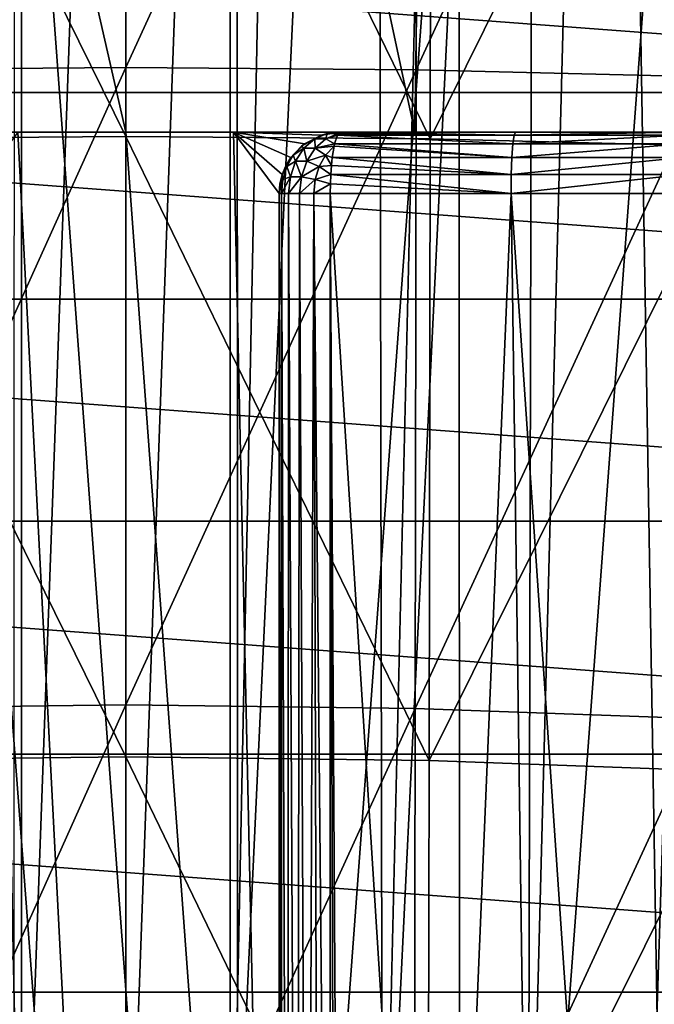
# Model space of a CAD drawing. Header units: metres. Extents: x -109 to 109, y -63 to 140.
# Tile 208 of 480: x -0.86 to 4.31, y -18.1 to -10.09. Entities that reach past the tile are written whole.
import ezdxf

# ---------------------------------------------------------------- set-up
doc = ezdxf.new("R2010")
doc.units = ezdxf.units.M
doc.layers.add('solid_502308_SW0001', color=7, linetype='CONTINUOUS')

msp = doc.modelspace()

# ---------------------------------------------------------------- linework, layer by layer
at = {"layer": 'solid_502308_SW0001'}
for points in [[(-0.85, -21, 10.329001), (-2.09333, -21, 10.08526), (-1.371821, 4.644084, 10.479981)], [(-0.85, -9.277573, 10.431926), (-0.85, -21, 10.329001), (-1.371821, 4.644084, 10.479981)], [(2.04467, 4.644084, 10.330814), (2.093329, -21, 10.085261), (0.85, -21, 10.329001)], [(2.04467, 4.644084, 10.330814), (0.85, -21, 10.329001), (1.371821, 4.644084, 10.479981)], [(0.85, -9.277694, 10.431925), (1.371821, 4.644084, 10.479981), (0.85, -21, 10.329001)], [(2.701959, 4.644084, 10.123571), (2.093329, -21, 10.085261), (2.04467, 4.644084, 10.330814)], [(3.338684, 4.644084, 9.859832), (3.279645, -21, 9.640318), (2.093329, -21, 10.085261)], [(3.338684, 4.644084, 9.859832), (2.093329, -21, 10.085261), (2.701959, 4.644084, 10.123571)], [(3.95, 4.644084, 9.5416), (4.376612, -21, 9.006297), (3.279645, -21, 9.640318)], [(3.95, 4.644084, 9.5416), (3.279645, -21, 9.640318), (3.338684, 4.644084, 9.859832)], [(4.531254, 4.644084, 9.171301), (4.376612, -21, 9.006297), (3.95, 4.644084, 9.5416)], [(-0.85, -21, 9.648201), (-0.85, -9.277573, 10.431926), (-0.85, 2.5, 10.535318)], [(-0.85, 2.5, 9.648201), (-0.85, -21, 9.648201), (-0.85, 2.5, 10.535318)], [(0, 2.5, 9.699993), (0, -21, 9.699993), (-0.85, -21, 9.648201)], [(0, 2.5, 9.699993), (-0.85, -21, 9.648201), (-0.85, 2.5, 9.648201)], [(0.85, 2.5, 9.648201), (0.85, -21, 9.648201), (0, -21, 9.699993)], [(0, 2.5, 9.699993), (0.85, 2.5, 9.648201), (0, -21, 9.699993)], [(0.85, 2.5, 9.648201), (0.85, -21, 10.329001), (0.85, -21, 9.648201)], [(0.85, 2.5, 9.648201), (0.85, -9.277694, 10.431925), (0.85, -21, 10.329001)], [(0, -11, 14.307994), (0, 0, 14.5), (-2.513136, 0, 14.433888)], [(-2.355263, -11, 14.249694), (0, -11, 14.307994), (-2.513136, 0, 14.433888)], [(2.355263, -11, 14.249694), (2.513136, 0, 14.433888), (0, 0, 14.5)], [(2.355263, -11, 14.249694), (0, 0, 14.5), (0, -11, 14.307994)], [(4.703983, -11, 14.075018), (2.513136, 0, 14.433888), (2.355263, -11, 14.249694)], [(4.703983, -11, 14.075018), (6.74241, 0, 14.022077), (2.513136, 0, 14.433888)], [(-2.36628, -10.492733, 14.841049), (-2.37488, -5.293695, 14.840931), (0, -5.284318, 14.9)], [(0, -10.473821, 14.9), (-2.36628, -10.492733, 14.841049), (0, -5.284318, 14.9)], [(0, -10.473821, 14.9), (0, -5.284318, 14.9), (2.37488, -5.293695, 14.840931)], [(2.36628, -10.492733, 14.841049), (0, -10.473821, 14.9), (2.37488, -5.293695, 14.840931)], [(2.36628, -10.492733, 14.841049), (2.37488, -5.293695, 14.840931), (4.744489, -5.32188, 14.66417)], [(4.727813, -10.549526, 14.664584), (2.36628, -10.492733, 14.841049), (4.744489, -5.32188, 14.66417)], [(0.913497, -30.31617, -15.986616), (-0.908882, -5.683489, -16.41674), (-0.913269, -30.316187, -15.98662)], [(0.913497, -30.31617, -15.986616), (0.90927, -5.683518, -16.416733), (-0.908882, -5.683489, -16.41674)], [(0.913497, -30.31617, -15.986616), (2.712836, -5.951638, -16.346155), (0.90927, -5.683518, -16.416733)], [(0, -11.03548, 16.700001), (0, -5.986567, 16.700001), (-2.487625, -5.997593, 16.637478)], [(-2.479224, -11.055969, 16.637585), (0, -11.03548, 16.700001), (-2.487625, -5.997593, 16.637478)], [(2.479225, -11.055969, 16.637585), (2.487626, -5.997593, 16.637478), (0, -5.986567, 16.700001)], [(0, -11.03548, 16.700001), (2.479225, -11.055969, 16.637585), (0, -5.986567, 16.700001)], [(2.72464, -30.045698, -15.924301), (2.712836, -5.951638, -16.346155), (0.913497, -30.31617, -15.986616)], [(2.479225, -11.055969, 16.637585), (4.969616, -6.03067, 16.450405), (2.487626, -5.997593, 16.637478)], [(2.72464, -30.045698, -15.924301), (4.47329, -6.488606, -16.208912), (2.712836, -5.951638, -16.346155)], [(2.479225, -11.055969, 16.637585), (4.953304, -11.117438, 16.45079), (4.969616, -6.03067, 16.450405)], [(4.489939, -29.50491, -15.803983), (4.47329, -6.488606, -16.208912), (2.72464, -30.045698, -15.924301)], [(-10.741099, -10.676832, -27.35), (-9.529625, -9.157707, -27.35), (10.741099, -10.676832, -27.35)], [(-9.529625, -9.157707, -27.35), (9.529625, -9.157707, -27.35), (10.741099, -10.676832, -27.35)], [(-0.85, -21, 9.648201), (-0.85, -21, 10.329001), (-0.85, -9.277573, 10.431926)], [(-2.357677, -15.69178, 14.841166), (-2.36628, -10.492733, 14.841049), (0, -10.473821, 14.9)], [(0, -15.663322, 14.9), (-2.357677, -15.69178, 14.841166), (0, -10.473821, 14.9)], [(0, -15.663322, 14.9), (0, -10.473821, 14.9), (2.36628, -10.492733, 14.841049)], [(2.357677, -15.69178, 14.841166), (0, -15.663322, 14.9), (2.36628, -10.492733, 14.841049)], [(2.357677, -15.69178, 14.841166), (2.36628, -10.492733, 14.841049), (4.727813, -10.549526, 14.664584)], [(4.71113, -15.777206, 14.664999), (2.357677, -15.69178, 14.841166), (4.727813, -10.549526, 14.664584)], [(-11.712649, -12.359645, -27.35), (-10.741099, -10.676832, -27.35), (11.712649, -12.359645, -27.35)], [(-10.741099, -10.676832, -27.35), (10.741099, -10.676832, -27.35), (11.712649, -12.359645, -27.35)], [(0, -16.084391, 16.700001), (0, -11.03548, 16.700001), (-2.479224, -11.055969, 16.637585)], [(-2.47082, -16.114351, 16.637691), (0, -16.084391, 16.700001), (-2.479224, -11.055969, 16.637585)], [(-0.877511, -11, 14.274777), (0, -11, 14.307994), (-2.355263, -11, 14.249694)], [(-0.877511, -11, 14.274777), (-1.25, -11.5, 14.240496), (0, -28, 14.307987)], [(-0.877511, -11, 14.274777), (0, -28, 14.307987), (0, -11, 14.307994)], [(2.355263, -11, 14.249694), (0, -11, 14.307994), (0.877511, -11, 14.274777)], [(1.25, -28, 14.240496), (0.877511, -11, 14.274777), (0, -11, 14.307994)], [(1.25, -28, 14.240496), (0, -11, 14.307994), (0, -28, 14.307987)], [(2.47082, -16.114351, 16.637691), (2.479225, -11.055969, 16.637585), (0, -11.03548, 16.700001)], [(0, -16.084391, 16.700001), (2.47082, -16.114351, 16.637691), (0, -11.03548, 16.700001)], [(2.355263, -11, 14.249694), (0.877511, -11, 14.274777), (1.75, -11, 14.175323)], [(1.594839, -11.024684, 14.197914), (1.75, -11, 14.175323), (0.877511, -11, 14.274777)], [(1.25, -11.5, 14.240496), (0.877511, -11, 14.274777), (1.25, -28, 14.240496)], [(1.274325, -11.345944, 14.237836), (0.877511, -11, 14.274777), (1.25, -11.5, 14.240496)], [(1.455295, -11.096083, 14.216405), (1.594839, -11.024684, 14.197914), (0.877511, -11, 14.274777)], [(1.345053, -11.206712, 14.229803), (1.455295, -11.096083, 14.216405), (0.877511, -11, 14.274777)], [(1.274325, -11.345944, 14.237836), (1.345053, -11.206712, 14.229803), (0.877511, -11, 14.274777)], [(1.539993, -11.054379, 12.967585), (1.455572, -11.095881, 13.05314), (1.430828, -11.115125, 13.05314)], [(1.45234, -11.131333, 12.893504), (1.539993, -11.054379, 12.967585), (1.430828, -11.115125, 13.05314)], [(1.542861, -11.131087, 12.786687), (1.539993, -11.054379, 12.967585), (1.45234, -11.131333, 12.893504)], [(1.455572, -11.095881, 13.05314), (1.594839, -11.024684, 14.197914), (1.455295, -11.096083, 14.216405)], [(1.455572, -11.095881, 13.05314), (1.595177, -11.024574, 13.05314), (1.594839, -11.024684, 14.197914)], [(1.539993, -11.054379, 12.967585), (1.595177, -11.024574, 13.05314), (1.455572, -11.095881, 13.05314)], [(1.539993, -11.054379, 12.967585), (1.640717, -11.012089, 13.05314), (1.595177, -11.024574, 13.05314)], [(1.63063, -11.054151, 12.860866), (1.640717, -11.012089, 13.05314), (1.539993, -11.054379, 12.967585)], [(1.542861, -11.131087, 12.786687), (1.63063, -11.054151, 12.860866), (1.539993, -11.054379, 12.967585)], [(1.542861, -11.131087, 12.786687), (1.701012, -11.095316, 12.763603), (1.63063, -11.054151, 12.860866)], [(1.594839, -11.024684, 14.197914), (1.75, -11, 13.053128), (1.75, -11, 13.614225)], [(1.640717, -11.012089, 13.05314), (1.75, -11, 13.053128), (1.594839, -11.024684, 14.197914)], [(1.594839, -11.024684, 14.197914), (1.75, -11, 13.614225), (1.75, -11, 14.175323)], [(1.595177, -11.024574, 13.05314), (1.640717, -11.012089, 13.05314), (1.594839, -11.024684, 14.197914)], [(1.63063, -11.054151, 12.860866), (1.731857, -11.011948, 12.946012), (1.640717, -11.012089, 13.05314)], [(1.63063, -11.054151, 12.860866), (1.724349, -11.024324, 12.901235), (1.731857, -11.011948, 12.946012)], [(1.63063, -11.054151, 12.860866), (1.701012, -11.095316, 12.763603), (1.724349, -11.024324, 12.901235)], [(1.731857, -11.011948, 12.946012), (1.75, -11, 13.053128), (1.640717, -11.012089, 13.05314)], [(3.153188, -11.095307, 12.40707), (1.724349, -11.024324, 12.901235), (1.701012, -11.095316, 12.763603)], [(1.731857, -11.011948, 12.946012), (1.724349, -11.024324, 12.901235), (3.16341, -11.024326, 12.550447)], [(3.153188, -11.095307, 12.40707), (3.16341, -11.024326, 12.550447), (1.724349, -11.024324, 12.901235)], [(1.731857, -11.011948, 12.946012), (3.16341, -11.024326, 12.550447), (1.75, -11, 13.053128)], [(9.361381, -11, 13.378528), (1.75, -11, 13.614225), (1.75, -11, 13.053128)], [(3.174337, -11, 12.708649), (9.361381, -11, 13.378528), (1.75, -11, 13.053128)], [(3.16341, -11.024326, 12.550447), (3.174337, -11, 12.708649), (1.75, -11, 13.053128)], [(4.703983, -11, 14.075018), (1.75, -11, 14.175323), (1.75, -11, 13.614225)], [(9.361381, -11, 13.378528), (4.703983, -11, 14.075018), (1.75, -11, 13.614225)], [(4.703983, -11, 14.075018), (2.355263, -11, 14.249694), (1.75, -11, 14.175323)], [(2.47082, -16.114351, 16.637691), (4.953304, -11.117438, 16.45079), (2.479225, -11.055969, 16.637585)], [(3.153188, -11.095307, 12.40707), (4.537655, -11.024326, 11.99775), (3.16341, -11.024326, 12.550447)], [(3.153188, -11.095307, 12.40707), (4.53764, -11.095307, 11.84219), (4.537655, -11.024326, 11.99775)], [(3.16341, -11.024326, 12.550447), (4.538042, -11, 12.168688), (3.174337, -11, 12.708649)], [(3.16341, -11.024326, 12.550447), (4.537655, -11.024326, 11.99775), (4.538042, -11, 12.168688)], [(3.174337, -11, 12.708649), (13.928113, -11, 12.225027), (9.361381, -11, 13.378528)], [(3.174337, -11, 12.708649), (4.538042, -11, 12.168688), (13.928113, -11, 12.225027)], [(1.344957, -11.206844, 13.05314), (1.430828, -11.115125, 13.05314), (1.345053, -11.206712, 14.229803)], [(1.363328, -11.188498, 12.994388), (1.430828, -11.115125, 13.05314), (1.344957, -11.206844, 13.05314)], [(1.430828, -11.115125, 13.05314), (1.455295, -11.096083, 14.216405), (1.345053, -11.206712, 14.229803)], [(1.45234, -11.131333, 12.893504), (1.430828, -11.115125, 13.05314), (1.363328, -11.188498, 12.994388)], [(1.384346, -11.23701, 12.836039), (1.45234, -11.131333, 12.893504), (1.363328, -11.188498, 12.994388)], [(1.474768, -11.236807, 12.729138), (1.45234, -11.131333, 12.893504), (1.384346, -11.23701, 12.836039)], [(1.430828, -11.115125, 13.05314), (1.455572, -11.095881, 13.05314), (1.455295, -11.096083, 14.216405)], [(1.474768, -11.236807, 12.729138), (1.542861, -11.131087, 12.786687), (1.45234, -11.131333, 12.893504)], [(1.627483, -11.188097, 12.682052), (1.542861, -11.131087, 12.786687), (1.474768, -11.236807, 12.729138)], [(1.542861, -11.131087, 12.786687), (1.696898, -11.114695, 12.738943), (1.701012, -11.095316, 12.763603)], [(1.627483, -11.188097, 12.682052), (1.696898, -11.114695, 12.738943), (1.542861, -11.131087, 12.786687)], [(1.627483, -11.188097, 12.682052), (1.682637, -11.205999, 12.654359), (1.696898, -11.114695, 12.738943)], [(1.682637, -11.205999, 12.654359), (3.145723, -11.20598, 12.292978), (1.696898, -11.114695, 12.738943)], [(3.145723, -11.20598, 12.292978), (1.701012, -11.095316, 12.763603), (1.696898, -11.114695, 12.738943)], [(3.145723, -11.20598, 12.292978), (3.153188, -11.095307, 12.40707), (1.701012, -11.095316, 12.763603)], [(2.47082, -16.114351, 16.637691), (4.936986, -16.204233, 16.451178), (4.953304, -11.117438, 16.45079)], [(3.145723, -11.20598, 12.292978), (4.53764, -11.095307, 11.84219), (3.153188, -11.095307, 12.40707)], [(3.145723, -11.20598, 12.292978), (4.538745, -11.20598, 11.717793), (4.53764, -11.095307, 11.84219)], [(1.344957, -11.206844, 13.05314), (1.345053, -11.206712, 14.229803), (1.274325, -11.345944, 14.237836)], [(1.303981, -11.27402, 13.05314), (1.344957, -11.206844, 13.05314), (1.274325, -11.345944, 14.237836)], [(1.363328, -11.188498, 12.994388), (1.344957, -11.206844, 13.05314), (1.303981, -11.27402, 13.05314)], [(1.312286, -11.280853, 12.951249), (1.363328, -11.188498, 12.994388), (1.303981, -11.27402, 13.05314)], [(1.384346, -11.23701, 12.836039), (1.363328, -11.188498, 12.994388), (1.312286, -11.280853, 12.951249)], [(1.576314, -11.280543, 12.638806), (1.627483, -11.188097, 12.682052), (1.474768, -11.236807, 12.729138)], [(1.576314, -11.280543, 12.638806), (1.675726, -11.273107, 12.613818), (1.627483, -11.188097, 12.682052)], [(1.627483, -11.188097, 12.682052), (1.675726, -11.273107, 12.613818), (1.682637, -11.205999, 12.654359)], [(1.675726, -11.273107, 12.613818), (3.141217, -11.345491, 12.219601), (1.682637, -11.205999, 12.654359)], [(1.682637, -11.205999, 12.654359), (3.141217, -11.345491, 12.219601), (3.145723, -11.20598, 12.292978)], [(4.538745, -11.20598, 11.717793), (3.141217, -11.345491, 12.219601), (4.53994, -11.345491, 11.637504)], [(3.145723, -11.20598, 12.292978), (3.141217, -11.345491, 12.219601), (4.538745, -11.20598, 11.717793)], [(1.274133, -11.346538, 13.05314), (1.303981, -11.27402, 13.05314), (1.274325, -11.345944, 14.237836)], [(1.312286, -11.280853, 12.951249), (1.303981, -11.27402, 13.05314), (1.274133, -11.346538, 13.05314)], [(1.280328, -11.386895, 12.924239), (1.312286, -11.280853, 12.951249), (1.274133, -11.346538, 13.05314)], [(1.341308, -11.363174, 12.799664), (1.312286, -11.280853, 12.951249), (1.280328, -11.386895, 12.924239)], [(1.341308, -11.363174, 12.799664), (1.384346, -11.23701, 12.836039), (1.312286, -11.280853, 12.951249)], [(1.431664, -11.363062, 12.692709), (1.384346, -11.23701, 12.836039), (1.341308, -11.363174, 12.799664)], [(1.431664, -11.363062, 12.692709), (1.474768, -11.236807, 12.729138), (1.384346, -11.23701, 12.836039)], [(1.576314, -11.280543, 12.638806), (1.474768, -11.236807, 12.729138), (1.431664, -11.363062, 12.692709)], [(1.544273, -11.386726, 12.611727), (1.576314, -11.280543, 12.638806), (1.431664, -11.363062, 12.692709)], [(1.544273, -11.386726, 12.611727), (1.670702, -11.34551, 12.584264), (1.576314, -11.280543, 12.638806)], [(1.576314, -11.280543, 12.638806), (1.670702, -11.34551, 12.584264), (1.675726, -11.273107, 12.613818)], [(1.675726, -11.273107, 12.613818), (1.670702, -11.34551, 12.584264), (3.141217, -11.345491, 12.219601)], [(1.274133, -11.346538, 13.05314), (1.274325, -11.345944, 14.237836), (1.25, -11.5, 14.240496)], [(1.256051, -11.422447, 13.05314), (1.274133, -11.346538, 13.05314), (1.25, -11.5, 14.240496)], [(1.280328, -11.386895, 12.924239), (1.274133, -11.346538, 13.05314), (1.256051, -11.422447, 13.05314)], [(1.341308, -11.363174, 12.799664), (1.269449, -11.5, 12.915045), (1.326579, -11.5, 12.787217)], [(1.341308, -11.363174, 12.799664), (1.280328, -11.386895, 12.924239), (1.269449, -11.5, 12.915045)], [(1.431664, -11.363062, 12.692709), (1.326579, -11.5, 12.787217), (1.416913, -11.5, 12.680242)], [(1.431664, -11.363062, 12.692709), (1.341308, -11.363174, 12.799664), (1.326579, -11.5, 12.787217)], [(1.544273, -11.386726, 12.611727), (1.431664, -11.363062, 12.692709), (1.416913, -11.5, 12.680242)], [(1.544273, -11.386726, 12.611727), (1.667666, -11.421772, 12.566209), (1.670702, -11.34551, 12.584264)], [(3.140136, -11.5, 12.194185), (1.670702, -11.34551, 12.584264), (1.667666, -11.421772, 12.566209)], [(3.140136, -11.5, 12.194185), (3.141217, -11.345491, 12.219601), (1.670702, -11.34551, 12.584264)], [(3.140136, -11.5, 12.194185), (4.53994, -11.345491, 11.637504), (3.141217, -11.345491, 12.219601)], [(3.140136, -11.5, 12.194185), (4.541224, -11.5, 11.609393), (4.53994, -11.345491, 11.637504)], [(1.280328, -11.386895, 12.924239), (1.256051, -11.422447, 13.05314), (1.25, -11.5, 13.05314)], [(1.280328, -11.386895, 12.924239), (1.25, -11.5, 13.05314), (1.269449, -11.5, 12.915045)], [(1.256051, -11.422447, 13.05314), (1.25, -11.5, 14.240496), (1.25, -11.5, 13.05314)], [(1.544273, -11.386726, 12.611727), (1.416913, -11.5, 12.680242), (1.533365, -11.5, 12.602508)], [(1.544273, -11.386726, 12.611727), (1.533365, -11.5, 12.602508), (1.667666, -11.421772, 12.566209)], [(1.667666, -11.421772, 12.566209), (1.533365, -11.5, 12.602508), (1.666667, -11.5, 12.560133)], [(3.140136, -11.5, 12.194185), (1.667666, -11.421772, 12.566209), (1.666667, -11.5, 12.560133)], [(-1.25, -11.5, 14.240496), (-1.25, -28, 14.240496), (0, -28, 14.307987)], [(1.25, -11.5, 13.05314), (1.25, -28, 14.240496), (1.25, -26, 13.05314)], [(1.25, -11.5, 13.05314), (1.25, -11.5, 14.240496), (1.25, -28, 14.240496)], [(1.269027, -25.863382, 12.916589), (1.25, -11.5, 13.05314), (1.25, -26, 13.05314)], [(1.269449, -11.5, 12.915045), (1.25, -11.5, 13.05314), (1.269027, -25.863382, 12.916589)], [(1.269449, -11.5, 12.915045), (1.269027, -25.863382, 12.916589), (1.321162, -25.742905, 12.796062)], [(1.326579, -11.5, 12.787217), (1.269449, -11.5, 12.915045), (1.321162, -25.742905, 12.796062)], [(1.326579, -11.5, 12.787217), (1.321162, -25.742905, 12.796062), (1.395685, -25.647209, 12.700349)], [(1.416913, -11.5, 12.680242), (1.326579, -11.5, 12.787217), (1.395685, -25.647209, 12.700349)], [(1.416913, -11.5, 12.680242), (1.395685, -25.647209, 12.700349), (1.482122, -25.577814, 12.630946)], [(1.533365, -11.5, 12.602508), (1.416913, -11.5, 12.680242), (1.482122, -25.577814, 12.630946)], [(1.533365, -11.5, 12.602508), (1.482122, -25.577814, 12.630946), (1.573829, -25.532064, 12.585212)], [(1.533365, -11.5, 12.602508), (1.573829, -25.532064, 12.585212), (1.666667, -25.506994, 12.560133)], [(1.666667, -11.5, 12.560133), (1.533365, -11.5, 12.602508), (1.666667, -25.506994, 12.560133)], [(1.708164, -25.501753, 12.553029), (1.666667, -11.5, 12.560133), (1.666667, -25.506994, 12.560133)], [(2.550195, -25.5, 12.369358), (3.140136, -11.5, 12.194185), (1.666667, -11.5, 12.560133)], [(1.75, -25.5, 12.545684), (1.666667, -11.5, 12.560133), (1.708164, -25.501753, 12.553029)], [(2.550195, -25.5, 12.369358), (1.666667, -11.5, 12.560133), (1.75, -25.5, 12.545684)], [(3.332989, -25.5, 12.12821), (3.140136, -11.5, 12.194185), (2.550195, -25.5, 12.369358)], [(4.093741, -25.5, 11.82365), (4.541224, -11.5, 11.609393), (3.140136, -11.5, 12.194185)], [(4.093741, -25.5, 11.82365), (3.140136, -11.5, 12.194185), (3.332989, -25.5, 12.12821)], [(4.82665, -25.5, 11.458047), (4.541224, -11.5, 11.609393), (4.093741, -25.5, 11.82365)], [(-12.422418, -14.168156, -27.35), (-11.712649, -12.359645, -27.35), (12.422418, -14.168156, -27.35)], [(-11.712649, -12.359645, -27.35), (11.712649, -12.359645, -27.35), (12.422418, -14.168156, -27.35)], [(-12.854777, -16.062344, -27.35), (-12.422418, -14.168156, -27.35), (12.854777, -16.062344, -27.35)], [(-12.422418, -14.168156, -27.35), (12.422418, -14.168156, -27.35), (12.854777, -16.062344, -27.35)], [(-2.349062, -20.890835, 14.841285), (-2.357677, -15.69178, 14.841166), (0, -15.663322, 14.9)], [(0, -20.852825, 14.9), (-2.349062, -20.890835, 14.841285), (0, -15.663322, 14.9)], [(0, -20.852825, 14.9), (0, -15.663322, 14.9), (2.357677, -15.69178, 14.841166)], [(2.349062, -20.890835, 14.841285), (0, -20.852825, 14.9), (2.357677, -15.69178, 14.841166)], [(2.349062, -20.890835, 14.841285), (2.357677, -15.69178, 14.841166), (4.71113, -15.777206, 14.664999)], [(4.694423, -21.004921, 14.665416), (2.349062, -20.890835, 14.841285), (4.71113, -15.777206, 14.664999)], [(-13, -18, -27.35), (-12.854777, -16.062344, -27.35), (13, -18, -27.35)], [(-12.854777, -16.062344, -27.35), (12.854777, -16.062344, -27.35), (13, -18, -27.35)], [(0, -21.133303, 16.700001), (0, -16.084391, 16.700001), (-2.47082, -16.114351, 16.637691)], [(2.462407, -21.172741, 16.6378), (2.47082, -16.114351, 16.637691), (0, -16.084391, 16.700001)], [(0, -21.133303, 16.700001), (2.462407, -21.172741, 16.6378), (0, -16.084391, 16.700001)], [(-2.462407, -21.172741, 16.6378), (0, -21.133303, 16.700001), (-2.47082, -16.114351, 16.637691)], [(2.462407, -21.172741, 16.6378), (4.936986, -16.204233, 16.451178), (2.47082, -16.114351, 16.637691)], [(2.462407, -21.172741, 16.6378), (4.92065, -21.291054, 16.451567), (4.936986, -16.204233, 16.451178)], [(12.854777, -19.937656, -27.35), (-13, -18, -27.35), (13, -18, -27.35)], [(12.854777, -19.937656, -27.35), (-12.854777, -19.937656, -27.35), (-13, -18, -27.35)]]:
    msp.add_3dface(points, dxfattribs=at)

doc.saveas('drawing.dxf')
